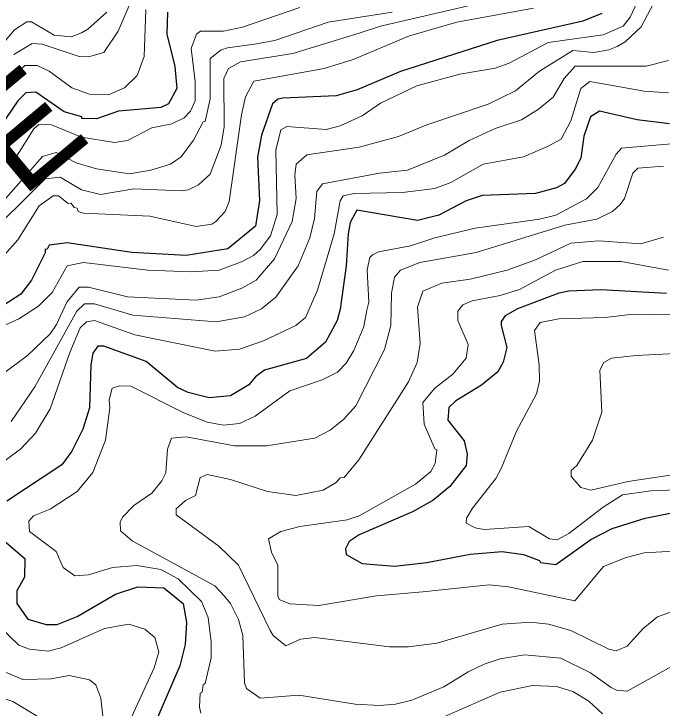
# Model space of a CAD drawing. Extents: x 423 to 448.8, y 7456.3 to 7484.
# Drawn here: x 432.712 to 433.707, y 7469.783 to 7470.849 of the extents above; entities that cross this region are included whole.
import ezdxf
from ezdxf.enums import TextEntityAlignment as Align

# ---------------------------------------------------------------- set-up
doc = ezdxf.new("R2010")
doc.units = 0
doc.header["$LTSCALE"] = 0.032
doc.layers.add('1', color=7, linetype='Continuous', lineweight=25)
doc.layers.add('2', color=7, linetype='Continuous', lineweight=13)
doc.layers.add('61', color=7, linetype='Continuous')

msp = doc.modelspace()

# ---------------------------------------------------------------- linework, layer by layer
at = {"layer": '1'}
for points in [[(432.9475, 7470.8518), (432.9467, 7470.8177), (432.9591, 7470.7682), (432.9622, 7470.7342), (432.9491, 7470.711), (432.9375, 7470.7055), (432.8725, 7470.6994), (432.8385, 7470.6878), (432.816, 7470.6885), (432.816, 7470.6909), (432.789, 7470.6986), (432.7456, 7470.7288), (432.7302, 7470.728), (432.7178, 7470.7156), (432.6745, 7470.653)], [(433.615, 7470.8494), (433.5856, 7470.8378), (433.4541, 7470.8084), (433.3056, 7470.7605), (433.2391, 7470.7326), (433.2066, 7470.7234), (433.1246, 7470.7195), (433.1169, 7470.7179), (433.1091, 7470.711), (433.0921, 7470.663), (433.086, 7470.629), (433.0891, 7470.5625), (433.0829, 7470.523), (433.0403, 7470.4882), (432.9761, 7470.4781), (432.8926, 7470.4828), (432.7936, 7470.4975), (432.7657, 7470.4936), (432.7626, 7470.4875), (432.7595, 7470.4874), (432.7595, 7470.482), (432.7386, 7470.4403), (432.7224, 7470.4186), (432.6946, 7470.4008)], [(433.7187, 7470.68), (433.6692, 7470.6862), (433.6111, 7470.6994), (433.5972, 7470.6909), (433.5872, 7470.6615), (433.5825, 7470.6275), (433.574, 7470.6104), (433.5577, 7470.5888), (433.5454, 7470.5818), (433.5129, 7470.5733), (433.4309, 7470.5702), (433.4062, 7470.5617), (433.3644, 7470.54), (433.3319, 7470.5315), (433.2383, 7470.5478), (433.2283, 7470.5285), (433.2252, 7470.5114), (433.2221, 7470.4619), (433.2128, 7470.3954), (433.2082, 7470.3784), (433.1904, 7470.3451), (433.161, 7470.3196), (433.0968, 7470.3018), (433.0828, 7470.2917), (433.0728, 7470.2794), (433.0442, 7470.2624), (433.0117, 7470.2593), (432.9792, 7470.2678), (432.963, 7470.2755), (432.915, 7470.315), (432.85, 7470.3389), (432.8408, 7470.3389), (432.833, 7470.3281), (432.8299, 7470.3103), (432.8276, 7470.2438), (432.8176, 7470.2113), (432.8006, 7470.1773), (432.7851, 7470.1564), (432.7008, 7470.1007)], [(433.714, 7470.4194), (433.6135, 7470.4255), (433.564, 7470.4233), (433.5485, 7470.4202), (433.4851, 7470.3962), (433.4665, 7470.3853), (433.4603, 7470.3768), (433.4603, 7470.3707), (433.4688, 7470.3366), (433.4634, 7470.3142), (433.4549, 7470.2995), (433.4301, 7470.2786), (433.3907, 7470.2546), (433.3799, 7470.2446), (433.3783, 7470.2253), (433.4031, 7470.1935), (433.4077, 7470.1727), (433.4062, 7470.1556), (433.3814, 7470.1232), (433.3551, 7470.1015), (433.3242, 7470.0845), (433.2422, 7470.0489), (433.2267, 7470.0388), (433.2213, 7470.0273), (433.2221, 7470.0187), (433.2469, 7470.0048), (433.2964, 7470.0009), (433.3459, 7470.0064), (433.4124, 7470.0195), (433.4619, 7470.0233), (433.4944, 7470.0187), (433.5191, 7470.0095), (433.5206, 7470.0063), (433.5439, 7470.0032), (433.598, 7470.0419), (433.6305, 7470.0589), (433.6815, 7470.0744), (433.7349, 7470.0855)], [(432.6714, 7470.0605), (432.7286, 7470.0125)], [(432.7286, 7470.0125), (432.7278, 7469.9839), (432.7162, 7469.963), (432.7162, 7469.9437), (432.7332, 7469.9197), (432.7611, 7469.9112), (432.7781, 7469.9112), (432.8091, 7469.9236), (432.8679, 7469.9576), (432.9019, 7469.9692), (432.9421, 7469.9677), (432.9715, 7469.9437), (432.9769, 7469.9143), (432.9746, 7469.8803), (432.9668, 7469.8478), (432.9313, 7469.7658)]]:
    msp.add_lwpolyline(points, dxfattribs=at)
at = {"layer": '2'}
for points in [[(433.4696, 7470.8757), (433.2747, 7470.8301), (433.2422, 7470.8192), (433.1401, 7470.7883), (433.0597, 7470.7752), (433.0411, 7470.7651), (433.0341, 7470.7497), (433.0349, 7470.6754), (433.0302, 7470.6476), (433.0133, 7470.6027), (432.9954, 7470.5864), (432.9792, 7470.5787), (432.9684, 7470.5772), (432.8957, 7470.5802), (432.8447, 7470.5717), (432.8153, 7470.5787), (432.7827, 7470.5981), (432.7596, 7470.5957), (432.6613, 7470.4983)], [(433.6993, 7470.875), (433.6753, 7470.8293), (433.6506, 7470.8061), (433.6382, 7470.7991), (433.6258, 7470.7937), (433.6026, 7470.7898), (433.5702, 7470.7929), (433.5191, 7470.7613), (433.482, 7470.7311), (433.4402, 7470.7102), (433.3459, 7470.6785), (433.3025, 7470.6607), (433.2422, 7470.6445), (433.1618, 7470.6328), (433.1455, 7470.6182), (433.1432, 7470.6012), (433.1455, 7470.5656), (433.1393, 7470.53), (433.1122, 7470.4728), (433.0836, 7470.4402), (433.062, 7470.4279), (433.0272, 7470.4147), (432.9916, 7470.4093), (432.8864, 7470.4147), (432.8261, 7470.4294), (432.8122, 7470.4294), (432.7928, 7470.4062), (432.7773, 7470.3722), (432.7673, 7470.3575), (432.7325, 7470.3243), (432.6613, 7470.2717)], [(433.673, 7470.8765), (433.6583, 7470.844), (433.6475, 7470.8301), (433.6166, 7470.8169), (433.5322, 7470.8053), (433.4727, 7470.7736), (433.451, 7470.7659), (433.3969, 7470.7566), (433.3304, 7470.7388), (433.2747, 7470.7117), (433.2469, 7470.6924), (433.2128, 7470.6769), (433.1912, 7470.6715), (433.1308, 7470.6762), (433.1215, 7470.6708), (433.1138, 7470.6398), (433.1161, 7470.5408), (433.106, 7470.5083), (433.0898, 7470.4874), (433.0798, 7470.4782), (433.0612, 7470.4681)], [(432.8903, 7470.8657), (432.8717, 7470.8224), (432.85, 7470.7899), (432.8261, 7470.7829), (432.8122, 7470.7837), (432.7549, 7470.8023), (432.7395, 7470.8038), (432.7116, 7470.7868)], [(432.693, 7470.4743), (432.7178, 7470.5022), (432.7503, 7470.554), (432.7719, 7470.5694), (432.7804, 7470.5694), (432.7951, 7470.5578), (432.7998, 7470.5586), (432.8044, 7470.5516), (432.8091, 7470.5509), (432.8106, 7470.5455), (432.8184, 7470.5431), (432.9205, 7470.5385), (432.9916, 7470.5223), (433.0156, 7470.5261), (433.0218, 7470.53), (433.0364, 7470.5455), (433.0426, 7470.5609), (433.0612, 7470.694), (433.0674, 7470.7218), (433.0805, 7470.7458), (433.1881, 7470.7651), (433.2329, 7470.7791), (433.3196, 7470.8154), (433.3923, 7470.8363), (433.5098, 7470.8579)], [(432.9143, 7470.8556), (432.9119, 7470.7837), (432.9011, 7470.7543), (432.8817, 7470.7357), (432.857, 7470.7249), (432.8276, 7470.7257), (432.8005, 7470.7357), (432.7657, 7470.7612), (432.7472, 7470.7698), (432.7286, 7470.7698), (432.6946, 7470.7388)], [(433.1509, 7470.8587), (433.0628, 7470.8286), (433.0334, 7470.8223), (432.9985, 7470.8224), (432.9924, 7470.8177), (432.9839, 7470.7961), (432.9901, 7470.745), (432.9901, 7470.7156), (432.9831, 7470.6994), (432.973, 7470.6893), (432.9545, 7470.68), (432.9235, 7470.6738), (432.8864, 7470.6545), (432.8663, 7470.6514), (432.8153, 7470.6599), (432.7696, 7470.6785), (432.7502, 7470.6792), (432.7425, 7470.6723), (432.717, 7470.6328)], [(432.6892, 7470.7976), (432.7124, 7470.8247), (432.7317, 7470.837), (432.7387, 7470.837), (432.7735, 7470.8162), (432.7998, 7470.8138), (432.8153, 7470.82), (432.8253, 7470.8254), (432.8547, 7470.8517)], [(433.2926, 7470.8515), (433.1943, 7470.8361), (433.1123, 7470.8084), (433.0813, 7470.8023), (433.0396, 7470.7968), (433.0303, 7470.7937), (433.0133, 7470.7806), (433.0133, 7470.7187), (433.0055, 7470.6839), (433.0024, 7470.6831), (432.9877, 7470.6553), (432.9684, 7470.6297), (432.9521, 7470.6182), (432.922, 7470.6089), (432.8895, 7470.6035), (432.8385, 7470.6112), (432.8075, 7470.6205), (432.7766, 7470.636), (432.7557, 7470.6298), (432.6969, 7470.5632)], [(433.7171, 7470.7775), (433.6831, 7470.769), (433.574, 7470.769), (433.557, 7470.7497), (433.54, 7470.721), (433.5176, 7470.7025), (433.4913, 7470.6862), (433.451, 7470.6731), (433.4108, 7470.6545), (433.3729, 7470.6321), (433.3165, 7470.6089), (433.2731, 7470.6042), (433.1857, 7470.588), (433.1772, 7470.5764), (433.1733, 7470.5346), (433.1664, 7470.5053), (433.1486, 7470.4619), (433.1138, 7470.4139), (433.0922, 7470.3962), (433.0659, 7470.3838), (433.0225, 7470.3761), (432.8942, 7470.3861), (432.8354, 7470.4039), (432.8199, 7470.4039), (432.8083, 7470.3923), (432.7441, 7470.2763), (432.7077, 7470.2229)], [(433.7171, 7470.728), (433.68, 7470.7303), (433.5964, 7470.745), (433.5825, 7470.7342), (433.567, 7470.6847), (433.5523, 7470.6568), (433.5315, 7470.6452), (433.4944, 7470.6297), (433.4325, 7470.6181), (433.383, 7470.5903), (433.3582, 7470.581), (433.3087, 7470.5748), (433.2345, 7470.5733), (433.2174, 7470.5694), (433.2128, 7470.5617), (433.2035, 7470.5114), (433.178, 7470.4248), (433.1594, 7470.383), (433.1448, 7470.3706), (433.0953, 7470.3467), (433.0581, 7470.3343), (433.021, 7470.3312), (432.8972, 7470.3559), (432.8354, 7470.3784), (432.823, 7470.3761), (432.8137, 7470.3668), (432.7974, 7470.3289)], [(433.745, 7470.6514), (433.6452, 7470.6429), (433.6366, 7470.6336), (433.6088, 7470.5826), (433.591, 7470.5648), (433.5439, 7470.54), (433.5191, 7470.5338), (433.4201, 7470.5199), (433.3582, 7470.5052), (433.3211, 7470.4928), (433.2716, 7470.4836), (433.2623, 7470.4789), (433.2584, 7470.4751), (433.2545, 7470.4558), (433.2569, 7470.4062), (433.2538, 7470.3939), (433.2491, 7470.3691), (433.2337, 7470.332), (433.2221, 7470.3126), (433.2089, 7470.2987), (433.185, 7470.2871), (433.1355, 7470.2701), (433.0821, 7470.2314), (433.0581, 7470.2198), (433.0334, 7470.2175), (433.0086, 7470.2222), (432.9715, 7470.2368), (432.8911, 7470.2771), (432.874, 7470.2778), (432.8624, 7470.274), (432.8578, 7470.2562), (432.8593, 7470.2438), (432.8523, 7470.1943), (432.833, 7470.1448), (432.8091, 7470.1154), (432.7673, 7470.0883), (432.7418, 7470.0783), (432.7348, 7470.0698), (432.7356, 7470.0543), (432.7765, 7470.0234), (432.7874, 7469.9986), (432.8052, 7469.9862), (432.8261, 7469.9878), (432.8632, 7469.9986), (432.9003, 7470.0017), (432.9375, 7469.9955), (432.9638, 7469.9816), (433.0001, 7469.9468), (433.0102, 7469.9221), (433.0148, 7469.8849), (433.0148, 7469.8602), (433.0055, 7469.8207), (433.0024, 7469.8184)], [(432.717, 7470.6328), (432.7031, 7470.6205)], [(433.7094, 7470.615), (433.6699, 7470.6119), (433.6622, 7470.6043), (433.6498, 7470.5656), (433.6429, 7470.5563), (433.6312, 7470.5454), (433.6073, 7470.5338), (433.5578, 7470.5246), (433.4217, 7470.4828), (433.335, 7470.4673), (433.3056, 7470.4557), (433.2963, 7470.4449), (433.2917, 7470.4202), (433.2909, 7470.3707), (433.2808, 7470.3335), (433.2368, 7470.2469), (433.2182, 7470.226), (433.1973, 7470.2098), (433.1741, 7470.1974), (433.0999, 7470.1858), (433.0504, 7470.1858), (432.9761, 7470.1997), (432.9537, 7470.1974), (432.9475, 7470.1804), (432.9452, 7470.144), (432.939, 7470.1317), (432.9235, 7470.1131), (432.8957, 7470.0938), (432.8787, 7470.076), (432.8748, 7470.0682), (432.8756, 7470.0551), (432.8934, 7470.0396), (433.0202, 7469.9708), (433.0349, 7469.9553)], [(433.7093, 7470.506), (433.6745, 7470.496), (433.6104, 7470.5006)], [(433.6104, 7470.5006), (433.5671, 7470.4967), (433.5129, 7470.4712), (433.4696, 7470.4557), (433.4124, 7470.4418), (433.3691, 7470.4356), (433.3397, 7470.4232), (433.3319, 7470.3985), (433.3358, 7470.3428), (433.3311, 7470.3134), (433.318, 7470.284), (433.2414, 7470.1641), (433.219, 7470.137), (433.2128, 7470.1363), (433.2066, 7470.1293), (433.1865, 7470.1177), (433.1448, 7470.1092), (433.1014, 7470.1154), (433.0442, 7470.134), (433.0086, 7470.1417), (432.9978, 7470.1371), (432.9908, 7470.1092), (432.9753, 7470.1015), (432.9607, 7470.0891), (432.9607, 7470.0798), (433.0264, 7470.0318), (433.0565, 7470.0025), (433.1053, 7469.902), (433.1099, 7469.8942), (433.1293, 7469.8787), (433.1517, 7469.8888), (433.1741, 7469.8911), (433.2886, 7469.8772), (433.318, 7469.8772), (433.3613, 7469.8826), (433.4619, 7469.912), (433.5052, 7469.9151), (433.533, 7469.912), (433.567, 7469.9019), (433.6258, 7469.8733), (433.6367, 7469.871), (433.6537, 7469.878), (433.6784, 7469.905), (433.7001, 7469.9228), (433.7357, 7469.9359)], [(433.0612, 7470.4681), (433.0272, 7470.4557), (432.9839, 7470.4527), (432.9174, 7470.4557), (432.8184, 7470.4673), (432.7936, 7470.4619), (432.7704, 7470.4209), (432.7495, 7470.4001), (432.7194, 7470.3807), (432.6219, 7470.3366)], [(433.7171, 7470.4557), (433.6444, 7470.4689), (433.5856, 7470.4689), (433.5438, 7470.4557), (433.4882, 7470.4256), (433.4588, 7470.4163), (433.4155, 7470.4085), (433.4015, 7470.4024), (433.3938, 7470.3923), (433.3938, 7470.3784), (433.4093, 7470.3412), (433.4062, 7470.3204), (433.3861, 7470.2956), (433.3582, 7470.274), (433.3397, 7470.2523), (433.342, 7470.2191), (433.3582, 7470.1811), (433.3613, 7470.1796), (433.359, 7470.1587), (433.352, 7470.1464), (433.3288, 7470.127), (433.2422, 7470.0783), (433.2236, 7470.0721), (433.1509, 7470.062), (433.1216, 7470.0543), (433.1029, 7470.0427), (433.1076, 7470.0226), (433.1169, 7470.0025), (433.1169, 7469.9553), (433.1192, 7469.9499), (433.1355, 7469.9429), (433.1803, 7469.9406), (433.2685, 7469.9553), (433.3397, 7469.9615), (433.4418, 7469.9723), (433.4712, 7469.9692), (433.5732, 7469.9476), (433.6173, 7470.0002), (433.6521, 7470.0141), (433.68, 7470.0211), (433.7248, 7470.0241)], [(433.7202, 7470.3869), (433.663, 7470.3877), (433.6197, 7470.383), (433.5485, 7470.3807), (433.5199, 7470.3753), (433.5114, 7470.3629), (433.5183, 7470.3103), (433.5191, 7470.2848), (433.5145, 7470.2655), (433.4835, 7470.2082), (433.4603, 7470.151), (433.4518, 7470.1355), (433.4162, 7470.0899), (433.4069, 7470.0744), (433.4062, 7470.0667), (433.4201, 7470.0597), (433.434, 7470.0574), (433.5029, 7470.062), (433.5346, 7470.0427), (433.5461, 7470.0411), (433.564, 7470.0512), (433.6166, 7470.0914)], [(432.7974, 7470.3289), (432.7673, 7470.2423), (432.7448, 7470.2052), (432.7224, 7470.1812), (432.6157, 7470.1023)], [(433.7264, 7470.1417), (433.6552, 7470.1309), (433.598, 7470.1177), (433.5825, 7470.1216), (433.5678, 7470.1386), (433.5678, 7470.1479), (433.5763, 7470.1556), (433.6003, 7470.1943), (433.615, 7470.2376), (433.6119, 7470.3018), (433.6181, 7470.3134), (433.6297, 7470.3204), (433.6676, 7470.3243), (433.7682, 7470.3296)], [(433.6166, 7470.0914), (433.6465, 7470.1105), (433.69, 7470.1165), (433.8252, 7470.1218), (433.9153, 7470.1188), (433.9631, 7470.1077), (434.0002, 7470.103), (434.025, 7470.1077), (434.0745, 7470.1108), (434.1487, 7470.1263), (434.1874, 7470.1278), (434.2245, 7470.1224), (434.3297, 7470.0706), (434.3668, 7470.0643), (434.3792, 7470.0651), (434.4411, 7470.0814), (434.5648, 7470.1409), (434.5896, 7470.1479), (434.6391, 7470.1518)], [(433.0349, 7469.9553), (433.0442, 7469.9437), (433.0565, 7469.919), (433.0635, 7469.8942), (433.0659, 7469.8215), (433.0689, 7469.813), (433.0898, 7469.7983), (433.1494, 7469.8029), (433.236, 7469.789), (433.2731, 7469.7867), (433.2979, 7469.789), (433.3227, 7469.7952), (433.3722, 7469.8153), (433.4093, 7469.8385), (433.434, 7469.8501), (433.4588, 7469.8586), (433.4959, 7469.8648), (433.5516, 7469.8594), (433.5972, 7469.837), (433.6289, 7469.8145), (433.6374, 7469.8106), (433.6537, 7469.8091), (433.7264, 7469.8494)], [(432.6899, 7469.9073), (432.7193, 7469.8795), (432.7356, 7469.8733), (432.7642, 7469.8702), (432.7843, 7469.8756), (432.8508, 7469.905), (432.888, 7469.912), (432.9127, 7469.9042), (432.9282, 7469.8911), (432.9344, 7469.8695), (432.9274, 7469.8447), (432.881, 7469.7442)], [(432.5244, 7469.9019), (432.5723, 7469.8609), (432.6389, 7469.8168), (432.71, 7469.7929), (432.7472, 7469.7705)], [(432.6961, 7469.8393), (432.7255, 7469.8269), (432.7689, 7469.8277), (432.7967, 7469.8331), (432.8276, 7469.8261), (432.8377, 7469.8184), (432.8454, 7469.7983), (432.8485, 7469.7705)], [(433.0024, 7469.8184), (433.0009, 7469.8075), (432.9978, 7469.806), (432.997, 7469.7844), (432.9986, 7469.7751)], [(433.3722, 7469.7697), (433.4588, 7469.8076), (433.5083, 7469.8176), (433.5454, 7469.8161), (433.5702, 7469.8083), (433.5949, 7469.7936), (433.6158, 7469.7743)]]:
    msp.add_lwpolyline(points, dxfattribs=at)

# ---------------------------------------------------------------- texts
at = {"layer": '61'}
msp.add_text('E', height=0.16, rotation=39.833, dxfattribs=at).set_placement((432.7783, 7470.6109), align=Align.CENTER)

doc.saveas('drawing.dxf')
